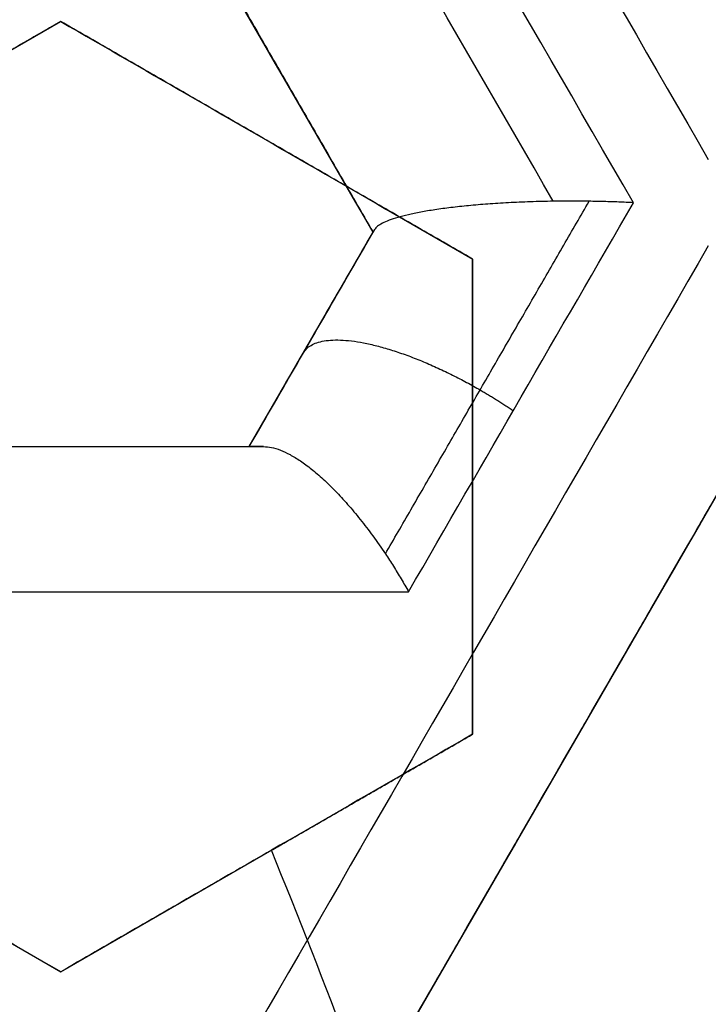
# Model space of a CAD drawing. Header units: centimetres. Extents: x -11.4 to 11.4, y -26.1 to 0.
# Tile 556 of 656: x -6.6509 to -6.6108, y -23.5899 to -23.5325. Entities that reach past the tile are written whole.
import ezdxf

# ---------------------------------------------------------------- set-up
doc = ezdxf.new("R2010")
doc.units = ezdxf.units.CM
doc.layers.add('Default', color=7, linetype='Continuous', true_color=0x000000)

msp = doc.modelspace()

# ---------------------------------------------------------------- linework, layer by layer
at = {"layer": 'Default'}
for p, q in [((-6.630298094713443, -23.54492408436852, -4.600562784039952), (-6.662548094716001, -23.48906544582, -4.600562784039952)), ((-6.648500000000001, -23.53262762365, -3.2576007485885), (-6.672499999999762, -23.54648403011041, -3.2576007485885)), ((-6.624500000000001, -23.54648403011, -3.262642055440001), (-6.648499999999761, -23.53262762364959, -3.262642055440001)), ((-6.636499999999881, -23.53955582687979, -3.287500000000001), (-6.636499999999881, -23.53955582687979, -3.240479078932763)), ((-6.637514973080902, -23.55742408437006, -4.603532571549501), (-6.630298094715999, -23.54492408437, -4.603532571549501)), ((-6.624500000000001, -23.57419684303, -3.263337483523), (-6.624500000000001, -23.54648403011, -3.263337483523)), ((-6.633858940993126, -23.55109165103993, -4.689551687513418), (-6.633858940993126, -23.55109165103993, -4.515000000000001)), ((-6.752081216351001, -23.55742408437, -4.6237728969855), (-6.637514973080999, -23.55742408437, -4.6237728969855)), ((-6.608647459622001, -23.55742408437, -4.610801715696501), (-6.640897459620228, -23.61328272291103, -4.610801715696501)), ((-6.624500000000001, -23.56034043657, -3.2875), (-6.624500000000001, -23.56034043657, -3.241164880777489)), ((-6.672499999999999, -23.57419684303, -3.2527827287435), (-6.648500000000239, -23.58805324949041, -3.2527827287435)), ((-6.648499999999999, -23.58805324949, -3.258340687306), (-6.624500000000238, -23.57419684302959, -3.258340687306)), ((-6.636500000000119, -23.5811250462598, -3.287385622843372), (-6.636500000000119, -23.5811250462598, -3.234176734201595)), ((-6.624538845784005, -23.58494877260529, -4.696571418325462), (-6.624538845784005, -23.58494877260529, -4.515000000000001))]:
    msp.add_line(p, q, dxfattribs=at)
at = {"layer": 'Default', "extrusion": (0, 0, -1)}
for centre, radius, start, end in [((7.050000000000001, -23.75, 3), 0.9, 90, 270), ((7.050000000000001, -23.75, 3.789997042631), 0.8999999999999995, 90, 270), ((7.050000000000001, -23.75, 4.600000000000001), 0.8550000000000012, 90, 270), ((7.050000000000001, -23.75, 4.27), 0.8250000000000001, 0, 180), ((7.050000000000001, -23.75, 4.48), 0.82, 0, 180), ((7.050000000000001, -23.75, 4.455), 0.7950000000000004, 0, 180), ((7.050000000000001, -23.75, 4.32), 0.7825000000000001, 0, 180), ((7.050000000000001, -23.75, 4.455), 0.7825000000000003, 0, 180), ((7.050000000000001, -23.75, 3.984878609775), 0.7584500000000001, 90, 180), ((7.050000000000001, -23.75, 4.345000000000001), 0.7575000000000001, 0, 180), ((7.050000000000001, -23.75, 3.2675), 0.6775000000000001, 0, 180), ((7.050000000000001, -23.75, 3.2775), 0.677500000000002, 0, 180), ((7.050000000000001, -23.75, 3.25), 0.6725, 0, 180), ((7.050000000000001, -23.75, 3.2875), 0.6725, 0, 180), ((7.050000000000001, -23.75, 3.25), 0.6367740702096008, 0, 180), ((7.050000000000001, -23.75, 3.269019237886), 0.6125, 0, 180), ((7.050000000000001, -23.75, 4.69), 0.6075000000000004, 0, 180), ((7.050000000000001, -23.75, 4.670980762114), 0.6075, 0, 180), ((7.050000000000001, -23.75, 3.255), 0.6075, 0, 180), ((7.050000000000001, -23.75, 3.2875), 0.6075, 0, 180), ((7.050000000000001, -23.75, 3.05), 0.5999999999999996, 90, 270), ((7.050000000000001, -23.75, 3.255), 0.55, 0, 180), ((7.050000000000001, -23.75, 3.263395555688), 0.5500000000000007, 0, 180)]:
    msp.add_arc(centre, radius, start, end, dxfattribs=at)
at = {"layer": 'Default'}
for centre, radius, start, end in [((-7.050000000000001, -23.75, -4.6), 0.8550000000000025, 270, 90), ((-7.050000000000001, -23.75, -4.27), 0.835, 270, 90), ((-7.050000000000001, -23.75, -4.58), 0.8349999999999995, 270, 90), ((-7.050000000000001, -23.75, -4.425000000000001), 0.8349999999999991, 270, 90), ((-7.050000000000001, -23.75, -4.295000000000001), 0.8250000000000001, 0, 180), ((-7.050000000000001, -23.75, -4.282500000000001), 0.8250000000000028, 0, 180), ((-7.050000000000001, -23.75, -4.32), 0.8, 0, 180), ((-7.050000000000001, -23.75, -3.1), 0.775, 270, 90), ((-7.050000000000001, -23.75, -3.5986250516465), 0.7749999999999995, 270, 90), ((-7.050000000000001, -23.75, -4.43), 0.7575000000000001, 0, 180), ((-7.050000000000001, -23.75, -4.3875), 0.7575000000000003, 0, 180), ((-7.050000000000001, -23.75, -3.2425), 0.75, 0, 180), ((-7.050000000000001, -23.75, -3.98), 0.75, 0, 180), ((-7.050000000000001, -23.75, -3.61125), 0.75, 0, 74.77009621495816), ((-7.050000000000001, -23.75, -3.2425), 0.7025000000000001, 0, 180), ((-7.050000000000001, -23.75, -3.2875), 0.6775000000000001, 0, 180), ((-7.050000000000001, -23.75, -3.26875), 0.6724999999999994, 0, 180), ((-7.050000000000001, -23.75, -4.66), 0.67, 0, 180), ((-7.050000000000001, -23.75, -4.69), 0.6400000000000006, 0, 180), ((-7.050000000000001, -23.75, -3.25), 0.636774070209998, 0, 180), ((-7.050000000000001, -23.75, -3.2875), 0.6231698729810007, 0, 180), ((-7.050000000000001, -23.75, -4.680490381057), 0.6075000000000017, 0, 180), ((-7.050000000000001, -23.75, -3.27125), 0.6075000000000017, 0, 180), ((-7.050000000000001, -23.75, -3), 0.6000000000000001, 270, 90), ((-7.050000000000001, -23.75, -3.1), 0.6000000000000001, 270, 90), ((-7.050000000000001, -23.75, -3.271791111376), 0.55, 0, 180), ((-7.050000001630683, -23.75000000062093, -3.2875), 0.4469695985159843, 18.97202964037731, 22.22079602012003)]:
    msp.add_arc(centre, radius, start, end, dxfattribs=at)
at = {"layer": 'Default', "extrusion": (-0.8660254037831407, -0.5000000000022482, 1.4627292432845e-12)}
msp.add_arc((17.04310333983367, -3.594999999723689, 17.49542652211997), 1.097599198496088, 267.9980481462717, 272.0019518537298, dxfattribs=at)
at = {"layer": 'Default', "extrusion": (-0.8660254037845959, -0.4999999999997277, 4.43363908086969e-10)}
msp.add_arc((17.04310333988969, -3.595000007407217, 17.48946862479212), 1.088452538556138, 268.2845792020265, 271.7154207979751, dxfattribs=at)
at = {"layer": 'Default', "extrusion": (0.8660254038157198, 0.4999999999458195, 1.868753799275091e-09)}
msp.add_arc((-17.04310334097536, -3.594999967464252, -17.50046854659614), 1.099813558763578, 268.0020805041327, 271.9979194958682, dxfattribs=at)
at = {"layer": 'Default', "extrusion": (0.8660254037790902, 0.500000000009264, -3.266231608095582e-10)}
msp.add_arc((-17.04310334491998, -3.5949998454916, -17.50446858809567), 1.100648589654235, 268.1290001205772, 271.8710004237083, dxfattribs=at)
at = {"layer": 'Default', "extrusion": (0.8660254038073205, 0.4999999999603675, -2.622321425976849e-09)}
msp.add_arc((-17.04310334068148, -3.595000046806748, -17.51446861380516), 1.090648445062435, 268.3055417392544, 271.6944582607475, dxfattribs=at)
at = {"layer": 'Default', "extrusion": (0.8660254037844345, 0.5000000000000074, 0)}
msp.add_arc((-17.04310333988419, -3.595000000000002, -17.51446862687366), 1.090648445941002, 268.3055417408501, 271.6944582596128, dxfattribs=at)
at = {"layer": 'Default', "extrusion": (0.8660254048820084, -0.4999999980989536, -6.257325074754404e-09)}
msp.add_arc((-24.09310335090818, -3.594999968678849, 6.042732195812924), 1.168484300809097, 288.4775208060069, 289.8375211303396, dxfattribs=at)
at = {"layer": 'Default', "extrusion": (0.8660254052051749, -0.4999999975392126, -8.27916651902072e-09)}
msp.add_arc((-24.09310335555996, -3.594999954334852, 6.030455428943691), 1.158746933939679, 288.778782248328, 289.5443096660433, dxfattribs=at)
at = {"layer": 'Default', "extrusion": (-0.8660254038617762, 0.4999999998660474, 4.874831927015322e-10)}
msp.add_arc((24.09310334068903, -3.59499999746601, -6.047774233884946), 1.167293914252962, 250.1413982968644, 254.0973032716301, dxfattribs=at)
at = {"layer": 'Default', "extrusion": (-0.8660254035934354, 0.5000000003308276, -1.043023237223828e-09)}
msp.add_arc((24.09310333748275, -3.595000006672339, -6.055455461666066), 1.157566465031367, 250.3958558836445, 253.7999403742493, dxfattribs=at)
at = {"layer": 'Default', "extrusion": (-0.8660254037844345, 0.5000000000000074, 0)}
msp.add_arc((24.09310333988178, -3.595000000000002, -6.055455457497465), 1.157566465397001, 250.3958558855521, 252.7102881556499, dxfattribs=at)
at = {"layer": 'Default', "extrusion": (0, -1, 0)}
for centre, radius, start, end in [((-7.050000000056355, -3.594999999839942, 23.55742408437), 1.175910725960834, 284.6759276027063, 290.5786802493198), ((-7.050000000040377, -3.594999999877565, 23.56588983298), 1.185792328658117, 284.3853202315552, 290.8356785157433)]:
    msp.add_arc(centre, radius, start, end, dxfattribs=at)
at = {"layer": 'Default'}
for points, degree in [([(-7.050000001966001, -22.85000591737, -4.579994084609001), (-7.038829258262, -22.85000591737, -4.579994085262), (-7.016470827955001, -22.85041309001, -4.57996809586), (-6.982913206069, -22.85229470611, -4.579978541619), (-6.949430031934, -22.85542554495, -4.579975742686), (-6.916038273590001, -22.85981313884, -4.579976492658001), (-6.882816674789, -22.86545048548, -4.579976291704), (-6.849855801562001, -22.87232107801, -4.579976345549), (-6.817154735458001, -22.88042458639, -4.579976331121), (-6.784792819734, -22.88974261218, -4.579976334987), (-6.752822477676, -22.90025696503, -4.579976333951), (-6.721248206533, -22.91196643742, -4.579976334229), (-6.690138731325, -22.92484687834, -4.579976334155), (-6.659531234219, -22.93888214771, -4.579976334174), (-6.629466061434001, -22.95405467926, -4.579976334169), (-6.60000794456, -22.97033040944, -4.579976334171), (-6.571170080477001, -22.98770094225, -4.57997633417), (-6.542992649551, -23.00614419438, -4.57997633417), (-6.515530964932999, -23.02562391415, -4.57997633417), (-6.488811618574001, -23.04612101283, -4.57997633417), (-6.462881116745, -23.06760056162, -4.57997633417), (-6.437786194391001, -23.09002131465, -4.57997633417), (-6.413531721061, -23.11337910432, -4.57997633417), (-6.390166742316, -23.13762926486, -4.57997633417), (-6.367728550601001, -23.1627320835, -4.57997633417), (-6.346240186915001, -23.18866229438, -4.57997633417), (-6.325745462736, -23.21536660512, -4.57997633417), (-6.306266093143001, -23.24281397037, -4.57997633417), (-6.287815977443, -23.27098694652, -4.57997633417), (-6.270435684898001, -23.29982524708, -4.57997633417), (-6.254144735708, -23.32929531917, -4.57997633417), (-6.238966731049, -23.35935601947, -4.57997633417), (-6.22493234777, -23.3899431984, -4.57997633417), (-6.212045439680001, -23.4210469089, -4.57997633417), (-6.200328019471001, -23.4526190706, -4.57997633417), (-6.189801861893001, -23.48460021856, -4.57997633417), (-6.180477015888, -23.5169596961, -4.57997633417), (-6.172370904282, -23.54963853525, -4.57997633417), (-6.165495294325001, -23.58258113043, -4.57997633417), (-6.159852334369, -23.61577939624, -4.57997633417), (-6.155455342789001, -23.64916502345, -4.57997633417), (-6.152310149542, -23.68268801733, -4.57997633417), (-6.150420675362, -23.71631200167, -4.57997633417), (-6.149790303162, -23.74996560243, -4.57997633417), (-6.150418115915, -23.78361971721, -4.57997633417), (-6.152305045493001, -23.81724384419, -4.57997633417), (-6.155447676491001, -23.85076694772, -4.57997633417), (-6.159842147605, -23.884153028, -4.57997633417), (-6.165482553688, -23.91735152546, -4.57997633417), (-6.172355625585, -23.95029454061, -4.57997633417), (-6.180459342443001, -23.98297436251, -4.57997633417), (-6.189781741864, -24.01533455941, -4.57997633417), (-6.200305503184, -24.0473165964, -4.57997633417), (-6.212020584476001, -24.07888976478, -4.57997633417), (-6.224905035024, -24.10999420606, -4.57997633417), (-6.238937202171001, -24.14058267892, -4.57997633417), (-6.254113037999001, -24.170644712, -4.57997633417), (-6.270401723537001, -24.20011593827, -4.57997633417), (-6.287779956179, -24.2289557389, -4.57997633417), (-6.306227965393, -24.25713010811, -4.57997633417), (-6.325705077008, -24.28457868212, -4.57997633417), (-6.346198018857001, -24.3112848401, -4.57997633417), (-6.367684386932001, -24.33721659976, -4.57997633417), (-6.390120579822, -24.3623209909, -4.57997633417), (-6.413483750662, -24.38657293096, -4.57997633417), (-6.437736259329, -24.40993235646, -4.57997633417), (-6.462829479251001, -24.4323550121, -4.57997633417), (-6.488758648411, -24.45383675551, -4.57997633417), (-6.515476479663, -24.47433588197, -4.57997633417), (-6.542936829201, -24.49381775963, -4.57997633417), (-6.571112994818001, -24.51226319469, -4.57997633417), (-6.599949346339, -24.52963576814, -4.579976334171), (-6.629406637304, -24.54591392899, -4.579976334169), (-6.659470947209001, -24.56108882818, -4.579976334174), (-6.690077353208, -24.57512635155, -4.579976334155), (-6.721186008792, -24.58800916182, -4.579976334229), (-6.752759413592, -24.59972097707, -4.579976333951), (-6.784729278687, -24.61023780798, -4.579976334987), (-6.817091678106, -24.61955853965, -4.579976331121), (-6.849792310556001, -24.62766442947, -4.579976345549), (-6.88275073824, -24.63453701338, -4.579976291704), (-6.915969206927, -24.64017644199, -4.579976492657), (-6.949361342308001, -24.64456678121, -4.579975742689), (-6.982852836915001, -24.64770094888, -4.579978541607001), (-7.016430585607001, -24.64958576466, -4.579968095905), (-7.038814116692, -24.64999408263, -4.579994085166), (-7.049999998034, -24.64999408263, -4.579994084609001)], 3), ([(-7.050000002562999, -22.87000771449, -4.599992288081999), (-7.038929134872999, -22.87000771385, -4.599992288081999), (-7.016824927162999, -22.87044777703, -4.600003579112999), (-6.983759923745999, -22.87231003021, -4.599999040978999), (-6.950849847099, -22.8754191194, -4.600000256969), (-6.918072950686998, -22.87975909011, -4.599999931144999), (-6.885477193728, -22.88532902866, -4.600000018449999), (-6.853104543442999, -22.89212084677, -4.599999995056), (-6.820976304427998, -22.90013377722, -4.600000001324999), (-6.789232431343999, -22.90933233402, -4.599999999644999), (-6.757976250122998, -22.91967364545, -4.600000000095), (-6.727177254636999, -22.93115663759, -4.599999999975), (-6.696849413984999, -22.94377187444, -4.600000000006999), (-6.666982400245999, -22.95752443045, -4.599999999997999), (-6.637633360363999, -22.97239239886, -4.6), (-6.608880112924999, -22.98833558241, -4.6), (-6.580743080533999, -23.00534064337, -4.6), (-6.553257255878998, -23.02338719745, -4.6), (-6.526470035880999, -23.04244368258, -4.6), (-6.500404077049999, -23.06249428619, -4.6), (-6.475109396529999, -23.08350162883, -4.6), (-6.450633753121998, -23.10542314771, -4.6), (-6.426981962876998, -23.12825403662, -4.6), (-6.404200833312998, -23.15195089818, -4.6), (-6.382323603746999, -23.17647785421, -4.6), (-6.361371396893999, -23.20181201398, -4.6), (-6.341387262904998, -23.22790124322, -4.6), (-6.322391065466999, -23.25471754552, -4.6), (-6.304398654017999, -23.28224122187, -4.6), (-6.287450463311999, -23.31041192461, -4.6), (-6.271564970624, -23.33919764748, -4.6), (-6.256764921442, -23.36855872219, -4.6), (-6.243080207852, -23.39843256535, -4.6), (-6.2305142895, -23.42881031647, -4.6), (-6.219089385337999, -23.45964319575, -4.6), (-6.208826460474, -23.4908734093, -4.6), (-6.199734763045, -23.52247268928, -4.6), (-6.191831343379, -23.55438357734, -4.6), (-6.185127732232, -23.58655183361, -4.6), (-6.179626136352, -23.61896932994, -4.6), (-6.175339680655, -23.65156823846, -4.6), (-6.172273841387, -23.68430056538, -4.6), (-6.170432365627, -23.71713212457, -4.6), (-6.169818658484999, -23.74999277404, -4.6), (-6.170431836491, -23.78285372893, -4.6), (-6.172272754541, -23.81568473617, -4.6), (-6.17533790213, -23.84841578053, -4.6), (-6.179623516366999, -23.88101313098, -4.6), (-6.185124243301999, -23.91342969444, -4.6), (-6.191827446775, -23.94559951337, -4.6), (-6.199731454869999, -23.97751522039, -4.6), (-6.208824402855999, -24.00912015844, -4.6), (-6.219088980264, -24.04035585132, -4.6), (-6.230515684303, -24.07119339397, -4.6), (-6.243083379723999, -24.10157483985, -4.6), (-6.256770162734, -24.13145229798, -4.6), (-6.271572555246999, -24.16081683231, -4.6), (-6.287460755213, -24.18960605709, -4.6), (-6.304412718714, -24.21778133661, -4.6), (-6.322408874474, -24.24530870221, -4.6), (-6.341407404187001, -24.27212610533, -4.6), (-6.361391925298, -24.29821371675, -4.6), (-6.382342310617, -24.32354381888, -4.6), (-6.404216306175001, -24.34806569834, -4.6), (-6.426994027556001, -24.37175796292, -4.6), (-6.450643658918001, -24.39458604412, -4.6), (-6.475121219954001, -24.41650866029, -4.6), (-6.500422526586, -24.43752061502, -4.6), (-6.526496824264, -24.45757628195, -4.6), (-6.553291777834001, -24.47663651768, -4.6), (-6.580784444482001, -24.49468551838, -4.6), (-6.608928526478, -24.51169257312, -4.6), (-6.637691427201, -24.52763854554, -4.6), (-6.667051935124, -24.54250933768, -4.599999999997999), (-6.696931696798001, -24.55626435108, -4.600000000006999), (-6.727274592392, -24.56888192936, -4.599999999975), (-6.758087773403, -24.58036572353, -4.600000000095), (-6.789353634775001, -24.59070531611, -4.599999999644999), (-6.821099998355, -24.59989952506, -4.600000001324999), (-6.853227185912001, -24.60790727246, -4.599999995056), (-6.885602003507, -24.61469476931, -4.600000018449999), (-6.918204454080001, -24.62026089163, -4.599999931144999), (-6.950981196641, -24.6245956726, -4.600000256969), (-6.983876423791, -24.62769844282, -4.599999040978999), (-7.01690332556, -24.62955448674, -4.600003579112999), (-7.038958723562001, -24.62999228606, -4.599992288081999), (-7.049999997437, -24.62999228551, -4.599992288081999)], 3), ([(-7.050000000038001, -22.97338343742, -4.211616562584), (-7.040034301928, -22.97326068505, -4.211739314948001), (-7.0200716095, -22.97339655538, -4.211987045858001), (-6.990068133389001, -22.97475443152, -4.212364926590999), (-6.960077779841, -22.97727194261, -4.212748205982), (-6.930172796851, -22.98094910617, -4.213135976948), (-6.900463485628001, -22.98577184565, -4.213526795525), (-6.870960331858, -22.99173644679, -4.213920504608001), (-6.841728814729, -22.9988285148, -4.21431621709), (-6.812767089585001, -23.00704882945, -4.214713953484), (-6.784149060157, -23.01637813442, -4.215112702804), (-6.755903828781, -23.0268065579, -4.215512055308), (-6.728083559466, -23.03831624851, -4.215911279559), (-6.700785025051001, -23.0508628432, -4.216308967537), (-6.673979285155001, -23.06445271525, -4.216705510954), (-6.647535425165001, -23.07916987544, -4.21710293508), (-6.621903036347, -23.09477466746, -4.217494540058), (-6.598251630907, -23.11044028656, -4.217861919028), (-6.577686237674, -23.12510785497, -4.218186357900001), (-6.559354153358, -23.13903749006, -4.21847964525), (-6.54189295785, -23.15310658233, -4.218762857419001), (-6.524518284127, -23.16795465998, -4.219048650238), (-6.507527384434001, -23.18336335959, -4.2193327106), (-6.491033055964, -23.19923462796, -4.219611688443), (-6.475328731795, -23.21524076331, -4.219887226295), (-6.459818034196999, -23.23196178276, -4.220170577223), (-6.443392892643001, -23.25075472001, -4.220483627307), (-6.425759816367, -23.27235681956, -4.220836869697), (-6.407902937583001, -23.29596432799, -4.221215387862), (-6.390537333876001, -23.320853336, -4.221606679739), (-6.374163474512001, -23.34636627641, -4.22200017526), (-6.358774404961, -23.37250001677, -4.222395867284), (-6.344394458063, -23.39922104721, -4.222793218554), (-6.331054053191, -23.42647417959, -4.223191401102), (-6.318782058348, -23.45419617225, -4.223589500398), (-6.307584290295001, -23.4823692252, -4.223987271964), (-6.297472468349, -23.51096694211, -4.224384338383), (-6.288462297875, -23.53995216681, -4.224780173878), (-6.280576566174, -23.56925476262, -4.22517382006), (-6.273829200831, -23.59881391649, -4.225564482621), (-6.268224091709, -23.62860184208, -4.225951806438), (-6.263764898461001, -23.65860388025, -4.226335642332), (-6.260461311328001, -23.68877269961, -4.226715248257), (-6.258320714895, -23.71905055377, -4.227090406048), (-6.257345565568, -23.74942073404, -4.227459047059), (-6.257541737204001, -23.78002186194, -4.227829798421), (-6.258911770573, -23.81056761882, -4.228207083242), (-6.261454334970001, -23.84105143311, -4.228588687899), (-6.265161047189, -23.87138087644, -4.228974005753), (-6.270024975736, -23.90153190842, -4.229362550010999), (-6.276045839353, -23.9314946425, -4.229754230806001), (-6.283206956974, -23.96118644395, -4.230147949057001), (-6.291506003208, -23.99059835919, -4.230543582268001), (-6.300922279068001, -24.01965553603, -4.230940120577), (-6.311447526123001, -24.04833621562, -4.23133725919), (-6.323068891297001, -24.07660058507, -4.231734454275), (-6.335758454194, -24.10438344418, -4.232130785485), (-6.349513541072, -24.13167755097, -4.232526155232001), (-6.364293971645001, -24.15840378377, -4.232919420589), (-6.380099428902, -24.18456209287, -4.233310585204), (-6.396889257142, -24.21008352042, -4.23369863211), (-6.414649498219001, -24.23494853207, -4.2340832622), (-6.433349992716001, -24.25911283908, -4.234463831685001), (-6.452961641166, -24.28254236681, -4.234839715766), (-6.473558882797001, -24.30531097, -4.235212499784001), (-6.49503825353, -24.32728630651, -4.23557888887), (-6.517395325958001, -24.34847618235, -4.235952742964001), (-6.540529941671, -24.36877856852, -4.236330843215), (-6.564422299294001, -24.3881804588, -4.236713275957), (-6.589045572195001, -24.40665840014, -4.237099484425), (-6.614348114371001, -24.42417454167, -4.237488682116), (-6.640315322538, -24.44071804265, -4.237880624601), (-6.666876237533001, -24.45624449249, -4.238274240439), (-6.694029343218, -24.47075331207, -4.238669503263), (-6.721707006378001, -24.48420741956, -4.239065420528), (-6.749886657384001, -24.49659654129, -4.239461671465), (-6.778516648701, -24.50789701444, -4.239857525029), (-6.807545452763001, -24.51809033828, -4.240252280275), (-6.836977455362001, -24.52717647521, -4.240645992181), (-6.866748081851, -24.53513189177, -4.241037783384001), (-6.896791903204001, -24.54193893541, -4.241426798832), (-6.927035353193, -24.54758431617, -4.241812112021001), (-6.957482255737, -24.55207143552, -4.242193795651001), (-6.988153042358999, -24.55539777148, -4.242572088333), (-7.019001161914, -24.55754929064, -4.242946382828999), (-7.039657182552, -24.55819289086, -4.243192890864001), (-7.050000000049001, -24.5583152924, -4.243315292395)], 3), ([(-7.050000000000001, -24.525, -4.097250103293), (-7.040059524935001, -24.525, -4.097056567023), (-7.020176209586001, -24.52461734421, -4.096666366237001), (-6.990398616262, -24.52289677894, -4.096072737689), (-6.960681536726, -24.52002887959, -4.095471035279), (-6.93109326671, -24.51601765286, -4.094862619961), (-6.901708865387, -24.51087533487, -4.094249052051), (-6.872544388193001, -24.5046065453, -4.09363068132), (-6.843642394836, -24.49722044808, -4.093008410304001), (-6.815018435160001, -24.48871913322, -4.0923825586), (-6.786746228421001, -24.47912222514, -4.091754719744), (-6.758891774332, -24.4684549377, -4.091126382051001), (-6.731464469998, -24.45672251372, -4.090497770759), (-6.704505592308, -24.44394203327, -4.089869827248), (-6.67803608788, -24.43012136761, -4.089243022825), (-6.652126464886, -24.41529568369, -4.088619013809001), (-6.626828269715, -24.3994976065, -4.087999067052), (-6.602153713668, -24.38273637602, -4.0873834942), (-6.578133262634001, -24.3650315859, -4.086773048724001), (-6.554796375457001, -24.34640201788, -4.086168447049), (-6.532209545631, -24.32690110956, -4.085571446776), (-6.510389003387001, -24.3065441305, -4.084982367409), (-6.489390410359, -24.28538619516, -4.084403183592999), (-6.469190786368, -24.26340330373, -4.083811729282), (-6.449850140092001, -24.24065475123, -4.083213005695), (-6.431412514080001, -24.21719494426, -4.082607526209), (-6.413897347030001, -24.19305176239, -4.081996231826), (-6.397322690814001, -24.16825132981, -4.081379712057), (-6.381698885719, -24.14280524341, -4.08075829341), (-6.367066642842, -24.11677498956, -4.08013349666), (-6.353463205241, -24.0902319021, -4.079507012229), (-6.340892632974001, -24.06319079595, -4.078879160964), (-6.329354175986, -24.03564384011, -4.078249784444), (-6.318873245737, -24.00763676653, -4.077619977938), (-6.309493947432, -23.97928509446, -4.076992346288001), (-6.30125860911, -23.95075631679, -4.07637049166), (-6.294105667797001, -23.92190387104, -4.075751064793), (-6.287919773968, -23.89202918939, -4.075119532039), (-6.282925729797, -23.8619255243, -4.074493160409), (-6.27922777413, -23.83252088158, -4.073890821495), (-6.276803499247, -23.80502748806, -4.073336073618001), (-6.275387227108, -23.77883524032, -4.072814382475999), (-6.274846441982, -23.7520817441, -4.072290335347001), (-6.27524316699, -23.72509774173, -4.071763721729), (-6.276580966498, -23.69814539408, -4.071227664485), (-6.278824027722, -23.67162969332, -4.070693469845), (-6.281923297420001, -23.64546667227, -4.070159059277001), (-6.286213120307, -23.61756303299, -4.069581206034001), (-6.291882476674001, -23.58816071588, -4.068963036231), (-6.298864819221, -23.55833921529, -4.068326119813), (-6.306953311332, -23.52908125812, -4.067691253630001), (-6.315942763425, -23.50084682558, -4.067069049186), (-6.32605741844, -23.47281764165, -4.066441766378), (-6.33729162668, -23.44508928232, -4.065811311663), (-6.349584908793, -23.41782536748, -4.065181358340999), (-6.362822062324, -23.39124745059, -4.064557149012), (-6.37709700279, -23.36512302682, -4.063933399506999), (-6.392790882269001, -23.33888569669, -4.063296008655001), (-6.409455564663, -23.31338657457, -4.062665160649), (-6.426553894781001, -23.2893367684, -4.062059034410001), (-6.443232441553, -23.26761872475, -4.061501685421), (-6.459897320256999, -23.24737082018, -4.060973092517), (-6.477614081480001, -23.22727445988, -4.060438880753), (-6.496156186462, -23.20766698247, -4.059907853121), (-6.51534924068, -23.18873946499, -4.059383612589), (-6.534885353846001, -23.17076718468, -4.058857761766), (-6.55491030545, -23.15354506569, -4.058329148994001), (-6.577115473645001, -23.13575777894, -4.057753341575), (-6.601253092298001, -23.11789125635, -4.057139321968), (-6.626598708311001, -23.10063985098, -4.056506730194), (-6.652285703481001, -23.08460866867, -4.055877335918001), (-6.677996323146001, -23.06990393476, -4.055258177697), (-6.704396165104, -23.05611215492, -4.054632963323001), (-6.731394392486, -23.04330809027, -4.054004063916), (-6.758888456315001, -23.03154563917, -4.053373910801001), (-6.786758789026, -23.02087354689, -4.052745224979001), (-6.814990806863, -23.01129023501, -4.052118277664), (-6.843596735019, -23.00279199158, -4.051492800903), (-6.872529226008, -22.99539659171, -4.050869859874), (-6.901712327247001, -22.98912386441, -4.050251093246), (-6.931093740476, -22.98398257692, -4.049637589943), (-6.96064747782, -22.97997545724, -4.049029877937), (-6.990359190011, -22.97710596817, -4.048428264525), (-7.020171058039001, -22.97538252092, -4.047833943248), (-7.040058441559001, -22.975, -4.047443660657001), (-7.050000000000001, -22.975, -4.047250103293)], 3), ([(-6.662548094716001, -23.48906544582, -4.515), (-6.646423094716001, -23.516994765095, -4.515), (-6.630298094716, -23.54492408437, -4.515)], 2), ([(-6.672499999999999, -23.54648403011, -3.227701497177), (-6.669865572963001, -23.54496304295, -3.228808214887), (-6.664575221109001, -23.54190865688, -3.231030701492), (-6.656574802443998, -23.53728961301, -3.234391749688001), (-6.651198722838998, -23.53418573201, -3.236650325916), (-6.648499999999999, -23.53262762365, -3.23778411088)], 3), ([(-6.648499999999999, -23.53262762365, -3.2875), (-6.652657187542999, -23.535027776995, -3.2875), (-6.656814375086, -23.53742793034, -3.2875)], 2), ([(-6.624500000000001, -23.54648403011, -3.2875), (-6.6365, -23.53955582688, -3.2875), (-6.648499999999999, -23.53262762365, -3.2875)], 2), ([(-6.648499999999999, -23.53262762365, -3.2875), (-6.648499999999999, -23.53262762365, -3.26264205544), (-6.648499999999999, -23.53262762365, -3.23778411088)], 2), ([(-6.648499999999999, -23.53262762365, -3.23778411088), (-6.645862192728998, -23.53415056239, -3.238364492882), (-6.640567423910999, -23.53720749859, -3.239545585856), (-6.632572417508, -23.54182341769, -3.2413766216), (-6.627197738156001, -23.54492649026, -3.242638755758), (-6.624500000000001, -23.54648403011, -3.24327993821)], 3), ([(-6.619795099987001, -23.54311573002, -4.695061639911), (-6.620248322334, -23.54312225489, -4.69506885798), (-6.621139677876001, -23.54314363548, -4.695035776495), (-6.622421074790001, -23.54319903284, -4.694851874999), (-6.623623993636, -23.54327520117, -4.694545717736), (-6.62474114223, -23.5433697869, -4.694129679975), (-6.625777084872, -23.54348209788, -4.693608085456), (-6.626711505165, -23.54360899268, -4.692996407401), (-6.627535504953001, -23.54374720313, -4.692311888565), (-6.628260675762, -23.54389736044, -4.691552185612), (-6.628876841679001, -23.544056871, -4.690730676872), (-6.629378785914, -23.54422256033, -4.689864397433), (-6.629774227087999, -23.54439604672, -4.688945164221), (-6.630057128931, -23.544575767, -4.687981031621), (-6.630167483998, -23.54469785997, -4.687318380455), (-6.630202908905, -23.54475921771, -4.686983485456)], 3), ([(-6.61770702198, -23.54311572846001, -4.694862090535), (-6.617940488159, -23.54311236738, -4.694903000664), (-6.618407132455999, -23.54310792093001, -4.694972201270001), (-6.619104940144, -23.5431079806, -4.695038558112), (-6.619565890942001, -23.54311243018, -4.695057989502), (-6.619795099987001, -23.54311573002, -4.695061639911)], 3), ([(-6.615127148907, -23.54320075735, -4.694144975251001), (-6.615406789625, -23.54318609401, -4.694252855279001), (-6.615972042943, -23.54316021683, -4.694450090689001), (-6.616835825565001, -23.54313179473, -4.6946899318), (-6.617416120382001, -23.54311991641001, -4.694811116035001), (-6.61770702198, -23.54311572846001, -4.694862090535)], 3), ([(-6.630202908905, -23.54475921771, -4.686983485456), (-6.630224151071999, -23.54479601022, -4.686782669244), (-6.630259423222, -23.54485710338, -4.686380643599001), (-6.630291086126, -23.54491194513, -4.685775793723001), (-6.630298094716, -23.54492408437, -4.685372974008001), (-6.630298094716, -23.54492408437, -4.685171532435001)], 3), ([(-6.637514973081, -23.55742408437, -4.515), (-6.6339065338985, -23.55117408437, -4.515), (-6.630298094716, -23.54492408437, -4.515)], 2), ([(-6.630298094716, -23.54492408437, -4.515), (-6.630298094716, -23.54492408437, -4.6000857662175), (-6.630298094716, -23.54492408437, -4.685171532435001)], 2), ([(-6.624500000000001, -23.57419684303, -3.2875), (-6.624500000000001, -23.56034043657, -3.2875), (-6.624500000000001, -23.54648403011, -3.2875)], 2), ([(-6.624500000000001, -23.54648403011, -3.2875), (-6.624500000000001, -23.54648403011, -3.265389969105), (-6.624500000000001, -23.54648403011, -3.24327993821)], 2), ([(-6.624500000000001, -23.54648403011, -3.24327993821), (-6.624500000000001, -23.54957535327, -3.242794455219), (-6.624500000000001, -23.55574983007, -3.241842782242), (-6.624500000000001, -23.56498376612, -3.240474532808), (-6.624500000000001, -23.57112811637, -3.239601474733), (-6.624500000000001, -23.57419684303, -3.239174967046)], 3), ([(-6.752081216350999, -23.55742408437, -4.515), (-6.694798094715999, -23.55742408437, -4.515), (-6.637514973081, -23.55742408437, -4.515)], 2), ([(-6.608647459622, -23.55742408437, -4.515), (-6.624772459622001, -23.58535340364, -4.515), (-6.640897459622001, -23.61328272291, -4.515)], 2), ([(-6.637514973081, -23.55742408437, -4.515), (-6.637514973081, -23.55742408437, -4.603532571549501), (-6.637514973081, -23.55742408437, -4.692065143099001)], 2), ([(-6.636675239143, -23.55742408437, -4.695876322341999), (-6.636810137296, -23.55742408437, -4.695593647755), (-6.637049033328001, -23.55742408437, -4.695010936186), (-6.637313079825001, -23.55742408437, -4.694081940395), (-6.637476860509, -23.55742408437, -4.693101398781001), (-6.637514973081, -23.55742408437, -4.692415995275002), (-6.637514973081, -23.55742408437, -4.692065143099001)], 3), ([(-6.636675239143, -23.55742408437, -4.695876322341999), (-6.636531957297, -23.55742408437, -4.696176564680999), (-6.636226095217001, -23.55745701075, -4.696777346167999), (-6.635709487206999, -23.55761179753, -4.697671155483), (-6.635142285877, -23.5578754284, -4.698538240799), (-6.634537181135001, -23.55824344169, -4.699357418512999), (-6.633889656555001, -23.55872084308, -4.700132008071), (-6.633206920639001, -23.55930689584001, -4.700847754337), (-6.632500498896, -23.55999475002, -4.701488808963), (-6.631782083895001, -23.56077405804, -4.702043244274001), (-6.631046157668, -23.56165414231, -4.702511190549), (-6.630306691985, -23.56262381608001, -4.702876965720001), (-6.629820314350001, -23.56332053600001, -4.703045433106), (-6.629579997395, -23.56368034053, -4.703109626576)], 3), ([(-6.629579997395, -23.56368034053, -4.703109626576), (-6.629422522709, -23.56391611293, -4.703151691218), (-6.629111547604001, -23.56439522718, -4.703218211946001), (-6.628658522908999, -23.56513471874, -4.703264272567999), (-6.628368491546, -23.56563684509, -4.703258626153), (-6.628226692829, -23.56588983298, -4.703246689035)], 3), ([(-6.648499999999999, -23.58805324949, -3.282390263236), (-6.651212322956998, -23.5864872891, -3.28168793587), (-6.656606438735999, -23.58337299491, -3.280306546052), (-6.664599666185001, -23.57875810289, -3.278306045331), (-6.669876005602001, -23.5757118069, -3.277017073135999), (-6.672499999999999, -23.57419684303, -3.276384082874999)], 3), ([(-6.648499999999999, -23.58805324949, -3.229181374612), (-6.651213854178, -23.58648640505, -3.228478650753), (-6.656610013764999, -23.58337093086, -3.227096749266), (-6.664603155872, -23.57875608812, -3.225096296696), (-6.669877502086, -23.57571094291, -3.223807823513), (-6.672499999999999, -23.57419684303, -3.223175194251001)], 3), ([(-6.624500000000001, -23.57419684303, -3.239174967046), (-6.62726653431, -23.57579410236, -3.238022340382), (-6.632733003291, -23.5789501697, -3.235745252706), (-6.640731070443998, -23.58356785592, -3.232414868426), (-6.645932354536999, -23.58657081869, -3.230249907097), (-6.648499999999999, -23.58805324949, -3.229181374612)], 3), ([(-6.636225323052, -23.58096646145, -3.2875), (-6.630362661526, -23.57758165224, -3.2875), (-6.624500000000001, -23.57419684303, -3.2875)], 2), ([(-6.624500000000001, -23.57419684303, -3.2875), (-6.624500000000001, -23.57419684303, -3.263337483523), (-6.624500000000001, -23.57419684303, -3.239174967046)], 2), ([(-6.636225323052, -23.58096646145, -3.2875), (-6.637616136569, -23.58176944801, -3.286920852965), (-6.640379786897, -23.58336504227, -3.285770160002), (-6.644471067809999, -23.58572714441, -3.284067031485), (-6.647162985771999, -23.58728132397, -3.282946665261), (-6.648499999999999, -23.58805324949, -3.282390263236)], 3), ([(-6.648499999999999, -23.58805324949, -3.229181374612), (-6.648499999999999, -23.58805324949, -3.255785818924), (-6.648499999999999, -23.58805324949, -3.282390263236)], 2)]:
    msp.add_open_spline(points, degree=degree, dxfattribs=at)
for points, knots in [([(-6.478173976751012, -23.20173285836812, -4.270000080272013), (-6.482021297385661, -23.19772033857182, -4.269893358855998), (-6.494769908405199, -23.18470228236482, -4.269544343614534), (-6.517131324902, -23.163383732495, -4.268952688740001), (-6.555874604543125, -23.12985687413, -4.267949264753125), (-6.607799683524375, -23.091156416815, -4.2666554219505), (-6.675054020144, -23.05066959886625, -4.265054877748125), (-6.7463420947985, -23.016890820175, -4.263430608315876), (-6.820635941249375, -22.99036875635, -4.261806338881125), (-6.896820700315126, -22.971442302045, -4.260205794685), (-6.960902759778, -22.962091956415, -4.258911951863), (-7.012005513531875, -22.95840408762, -4.257908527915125), (-7.0500054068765, -22.95749735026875, -4.257180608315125), (-7.088005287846, -22.95840460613, -4.2564526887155), (-7.139107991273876, -22.96209317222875, -4.255449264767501), (-7.203189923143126, -22.97144439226, -4.254155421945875), (-7.279374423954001, -22.99037188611, -4.2525548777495), (-7.353667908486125, -23.01689496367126, -4.250930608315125), (-7.424955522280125, -23.05067471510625, -4.249306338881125), (-7.492209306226, -23.09116245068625, -4.247705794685), (-7.5441338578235, -23.129863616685, -4.246411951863), (-7.582876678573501, -23.16339100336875, -4.245408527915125), (-7.610387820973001, -23.189619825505, -4.244680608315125), (-7.6366162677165, -23.2171313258, -4.243952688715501), (-7.670143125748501, -23.25587460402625, -4.2429492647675), (-7.708843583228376, -23.3077996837, -4.241655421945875), (-7.74933040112, -23.375054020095, -4.2400548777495), (-7.783109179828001, -23.44634209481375, -4.238430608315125), (-7.8096312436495, -23.520635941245, -4.236806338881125), (-7.8285576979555, -23.596820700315, -4.235205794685), (-7.837908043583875, -23.66090275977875, -4.233911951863), (-7.8415959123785, -23.71200551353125, -4.232908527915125), (-7.842502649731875, -23.750005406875, -4.232180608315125), (-7.8415953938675, -23.78800528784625, -4.2314526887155), (-7.837906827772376, -23.839107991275, -4.2304492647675), (-7.828555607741, -23.90318992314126, -4.229155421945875), (-7.814564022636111, -23.95950704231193, -4.227972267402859), (-7.80500461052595, -23.98996202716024, -4.227316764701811), (-7.803236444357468, -23.99538910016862, -4.227199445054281)], [9.27219242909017, 9.27219242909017, 9.27219242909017, 9.27219242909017, 9.448947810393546, 9.852123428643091, 10.25529904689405, 11.06165028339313, 11.86800151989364, 12.67435275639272, 13.48070399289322, 14.28705522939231, 15.09340646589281, 15.49658208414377, 15.89975770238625, 16.30293332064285, 16.70610893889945, 17.51246017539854, 18.31881141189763, 19.12516264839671, 19.9315138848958, 20.73786512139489, 21.54421635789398, 21.94739197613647, 22.35056759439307, 22.75374321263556, 23.15691883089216, 23.96327006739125, 24.76962130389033, 25.57597254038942, 26.38232377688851, 27.18867501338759, 27.99502624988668, 28.39820186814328, 28.80137748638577, 29.20455310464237, 29.60772872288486, 30.41407995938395, 31.22043119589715, 31.39594200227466, 31.39594200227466, 31.39594200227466, 31.39594200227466]), ([(-7.050000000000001, -22.975, -4.112549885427), (-7.039995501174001, -22.975, -4.112744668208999), (-7.019986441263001, -22.97538749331, -4.113137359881), (-6.990017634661, -22.97713036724, -4.113734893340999), (-6.960138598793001, -22.98003228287, -4.114340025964), (-6.930394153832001, -22.98408890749, -4.114951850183), (-6.900828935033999, -22.98929417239, -4.11556944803), (-6.871487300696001, -22.99564028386, -4.11619189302), (-6.842413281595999, -23.0031177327, -4.116818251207), (-6.813650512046, -23.01171530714, -4.117447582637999), (-6.785242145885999, -23.02142011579, -4.118078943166), (-6.757230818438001, -23.03221759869, -4.118711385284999), (-6.729658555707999, -23.04409155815, -4.119343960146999), (-6.702566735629, -23.05702417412, -4.119975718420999), (-6.675996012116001, -23.07099603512, -4.120605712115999), (-6.649986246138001, -23.08598617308, -4.121232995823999), (-6.624576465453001, -23.10197208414, -4.121856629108), (-6.599804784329, -23.11892977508, -4.122475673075), (-6.575708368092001, -23.13683378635, -4.123089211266), (-6.552323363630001, -23.15565723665, -4.123696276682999), (-6.529684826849, -23.1753718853, -4.124296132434), (-6.507826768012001, -23.19594807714, -4.124887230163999), (-6.486781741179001, -23.21735514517, -4.125471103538), (-6.466581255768, -23.23956105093, -4.126067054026), (-6.447255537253, -23.26253259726, -4.126669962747), (-6.428833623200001, -23.28623530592, -4.127280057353), (-6.411343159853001, -23.310633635, -4.127896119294), (-6.394810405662, -23.33569098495, -4.128517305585), (-6.379260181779, -23.36136976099, -4.129142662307), (-6.364715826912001, -23.38763144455, -4.129771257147), (-6.351199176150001, -23.41443662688, -4.130402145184), (-6.338730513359, -23.44174509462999, -4.131034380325), (-6.32732855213, -23.46951586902, -4.131667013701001), (-6.317010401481, -23.49770727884, -4.132299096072), (-6.307791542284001, -23.52627701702, -4.132929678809), (-6.299685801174, -23.55518221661, -4.133557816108), (-6.292705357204, -23.58437939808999, -4.134182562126), (-6.286860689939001, -23.61382458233, -4.134802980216), (-6.282160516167, -23.64347360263, -4.135418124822), (-6.278611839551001, -23.67328208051, -4.136027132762), (-6.276219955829, -23.70320495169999, -4.136628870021), (-6.275169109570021, -23.72879661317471, -4.137136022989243), (-6.275000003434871, -23.74440039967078, -4.137440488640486), (-6.275000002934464, -23.74999999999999, -4.137549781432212)], [-47.44131903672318, -47.44131903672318, -47.44131903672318, -47.44131903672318, -47.14105752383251, -46.84079601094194, -46.54053449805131, -46.24027298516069, -45.94001147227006, -45.63974995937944, -45.33948844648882, -45.03922693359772, -44.7389654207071, -44.43870390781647, -44.13844239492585, -43.83818088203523, -43.5379193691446, -43.23765785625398, -42.93739634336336, -42.63713483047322, -42.33687331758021, -42.03661180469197, -41.73635029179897, -41.43608877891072, -41.13582726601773, -40.83556575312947, -40.53530424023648, -40.23504272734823, -39.93478121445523, -39.63451970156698, -39.33425818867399, -39.03399667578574, -38.73373516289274, -38.43347365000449, -38.13321213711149, -37.83295062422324, -37.53268911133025, -37.232427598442, -36.932166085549, -36.63190457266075, -36.33164305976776, -36.0313815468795, -35.73112003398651, -35.43085852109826, -35.26279425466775, -35.26279425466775, -35.26279425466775, -35.26279425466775]), ([(-6.274999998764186, -23.75, -4.172249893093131), (-6.274999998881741, -23.7437158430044, -4.172127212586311), (-6.275197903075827, -23.72744461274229, -4.171809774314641), (-6.276344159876, -23.70120481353, -4.171289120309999), (-6.278808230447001, -23.67133892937, -4.17068794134), (-6.28242484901, -23.64159006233, -4.170079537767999), (-6.287188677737, -23.61200283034, -4.169465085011), (-6.293092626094, -23.58262148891, -4.168845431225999), (-6.30012787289, -23.55349011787, -4.168221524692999), (-6.30828388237, -23.52465239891, -4.167594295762), (-6.317548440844, -23.49615151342, -4.166964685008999), (-6.327907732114, -23.46802996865, -4.166333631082), (-6.339346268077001, -23.44032982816, -4.165702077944), (-6.351846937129, -23.41309253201, -4.165070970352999), (-6.365391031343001, -23.38635883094, -4.16444125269), (-6.379958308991, -23.36016866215, -4.163813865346), (-6.395527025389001, -23.33456111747, -4.163189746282), (-6.412073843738, -23.30957457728, -4.162569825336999), (-6.429573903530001, -23.28524652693, -4.161955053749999), (-6.448001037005, -23.26161331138, -4.161346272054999), (-6.467327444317, -23.23871041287, -4.160744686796), (-6.487525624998, -23.21657068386, -4.160150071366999), (-6.508560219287, -23.19523223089, -4.159567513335), (-6.530410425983, -23.17471655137, -4.158976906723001), (-6.553033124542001, -23.15506453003, -4.158377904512), (-6.576399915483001, -23.13630031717, -4.157771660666), (-6.600474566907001, -23.11845331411, -4.157159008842), (-6.625221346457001, -23.10154997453, -4.156540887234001), (-6.650603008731, -23.08561578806, -4.155918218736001), (-6.676581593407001, -23.0706745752, -4.155291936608), (-6.703118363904, -23.05674862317, -4.154662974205), (-6.730173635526, -23.04385876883, -4.154032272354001), (-6.757706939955, -23.03202429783, -4.153400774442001), (-6.785677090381, -23.02126291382, -4.152769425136), (-6.814042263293, -23.01159070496, -4.152139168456), (-6.842760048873, -23.00302212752, -4.151510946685), (-6.871787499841, -22.99556998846, -4.150885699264), (-6.901081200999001, -22.98924542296, -4.150264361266), (-6.930597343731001, -22.9840578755, -4.149647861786), (-6.960291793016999, -22.9800150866, -4.149037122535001), (-6.990120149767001, -22.97712308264, -4.148433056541), (-7.020037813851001, -22.97538616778, -4.147836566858), (-7.040012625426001, -22.975, -4.147444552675), (-7.050000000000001, -22.975, -4.147250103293)], [-12.1784986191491, -12.1784986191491, -12.1784986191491, -12.1784986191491, -11.98988913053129, -11.69014190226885, -11.39039467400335, -11.09064744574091, -10.79090021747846, -10.49115298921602, -10.19140576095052, -9.891658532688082, -9.591911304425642, -9.2921640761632, -8.992416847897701, -8.692669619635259, -8.392922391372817, -8.093175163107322, -7.793427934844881, -7.493680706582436, -7.193933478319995, -6.894186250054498, -6.594439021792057, -6.294691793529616, -5.994944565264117, -5.695197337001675, -5.395450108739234, -5.095702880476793, -4.795955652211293, -4.496208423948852, -4.19646119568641, -3.896713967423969, -3.59696673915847, -3.297219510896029, -2.997472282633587, -2.697725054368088, -2.397977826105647, -2.098230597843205, -1.798483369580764, -1.498736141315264, -1.198988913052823, -0.899241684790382, -0.5994944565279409, -0.2997472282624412, 0, 0, 0, 0]), ([(-6.291549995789, -23.74999942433, -4.054914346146), (-6.291550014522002, -23.74017129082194, -4.054709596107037), (-6.291932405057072, -23.7205223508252, -4.054299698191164), (-6.293646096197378, -23.69114581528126, -4.053685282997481), (-6.296499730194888, -23.66183435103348, -4.053066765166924), (-6.300493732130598, -23.632626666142, -4.052444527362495), (-6.30562013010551, -23.60359449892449, -4.051819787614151), (-6.31186709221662, -23.57479910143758, -4.051193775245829), (-6.319220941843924, -23.54629200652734, -4.050567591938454), (-6.327666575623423, -23.51811868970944, -4.049942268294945), (-6.337192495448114, -23.49030824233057, -4.049319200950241), (-6.347787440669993, -23.46289039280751, -4.048700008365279), (-6.359439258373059, -23.43589744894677, -4.048085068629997), (-6.37213145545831, -23.40936977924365, -4.047472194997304), (-6.385846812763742, -23.38334562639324, -4.04685952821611), (-6.400563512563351, -23.35786850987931, -4.046245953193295), (-6.416253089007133, -23.33298742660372, -4.045631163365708), (-6.432890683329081, -23.30873962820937, -4.045014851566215), (-6.450463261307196, -23.2851442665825, -4.044398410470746), (-6.468957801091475, -23.26222382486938, -4.043783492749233), (-6.488336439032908, -23.24002964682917, -4.043171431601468), (-6.508563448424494, -23.21860360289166, -4.04256033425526), (-6.529603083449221, -23.19798322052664, -4.041948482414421), (-6.551421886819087, -23.17819990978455, -4.041334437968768), (-6.573995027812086, -23.15927615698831, -4.04071663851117), (-6.597272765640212, -23.14125294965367, -4.040095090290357), (-6.621215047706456, -23.12415808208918, -4.039471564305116), (-6.645800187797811, -23.10800519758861, -4.038846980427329), (-6.671003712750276, -23.09281148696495, -4.038221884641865), (-6.696771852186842, -23.07861007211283, -4.037596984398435), (-6.723051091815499, -23.06542820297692, -4.036972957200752), (-6.749807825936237, -23.05328010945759, -4.036351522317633), (-6.777011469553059, -23.04217853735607, -4.035734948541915), (-6.804628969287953, -23.0321371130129, -4.03512349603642), (-6.832621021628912, -23.02317086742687, -4.034512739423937), (-6.860946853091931, -23.01529379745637, -4.033899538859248), (-6.889556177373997, -23.00852045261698, -4.033284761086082), (-6.918396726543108, -23.00286242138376, -4.032668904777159), (-6.947441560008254, -22.99832435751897, -4.032052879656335), (-6.976672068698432, -22.9949120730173, -4.031437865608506), (-7.006007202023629, -22.99263661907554, -4.030825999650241), (-7.030469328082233, -22.99169118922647, -4.030318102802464), (-7.045141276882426, -22.99155023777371, -4.030013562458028), (-7.050000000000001, -22.9915502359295, -4.029912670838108)], [0, 0, 0, 0, 0.2942850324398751, 0.5885700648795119, 0.8828550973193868, 1.177140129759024, 1.471425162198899, 1.765710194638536, 2.059995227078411, 2.354280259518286, 2.648565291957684, 2.942850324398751, 3.237135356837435, 3.531420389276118, 3.825705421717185, 4.119990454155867, 4.414275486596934, 4.708560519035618, 5.002845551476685, 5.297130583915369, 5.591415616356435, 5.885700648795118, 6.179985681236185, 6.474270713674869, 6.768555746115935, 7.062840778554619, 7.357125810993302, 7.65141084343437, 7.945695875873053, 8.239980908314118, 8.534265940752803, 8.828550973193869, 9.122836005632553, 9.41712103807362, 9.711406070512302, 10.00569110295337, 10.29997613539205, 10.59426116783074, 10.8885462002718, 11.18283123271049, 11.47711626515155, 11.77140129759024, 11.9171117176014, 11.9171117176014, 11.9171117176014, 11.9171117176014])]:
    msp.add_open_spline(points, degree=3, knots=knots, dxfattribs=at)
for points, weights in [([(-6.629579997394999, -23.56368034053, -4.703109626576), (-6.623621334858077, -23.55335962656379, -4.699113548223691), (-6.61770702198, -23.54311572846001, -4.694862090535)], [0.9999578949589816, 0.9999042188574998, 0.9999661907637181]), ([(-6.637514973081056, -23.55742408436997, -4.692065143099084), (-6.633850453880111, -23.55107695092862, -4.689573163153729), (-6.630202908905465, -23.54475921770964, -4.686983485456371)], [0.9999412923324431, 0.9999220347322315, 0.9999474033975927]), ([(-6.634355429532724, -23.55195159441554, -4.689896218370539), (-6.632718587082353, -23.54911650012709, -4.699345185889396), (-6.624058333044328, -23.55411650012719, -4.699345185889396)], [0.9999329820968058, 0.7070593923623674, 0.9999329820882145]), ([(-6.624058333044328, -23.55411650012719, -4.699345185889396), (-6.623059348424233, -23.55469326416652, -4.699345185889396), (-6.622129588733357, -23.55532933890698, -4.699097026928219)], [0.9999329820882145, 0.9543342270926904, 0.9229344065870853])]:
    msp.add_rational_spline(points, weights, degree=2, dxfattribs=at)

doc.saveas('drawing.dxf')
